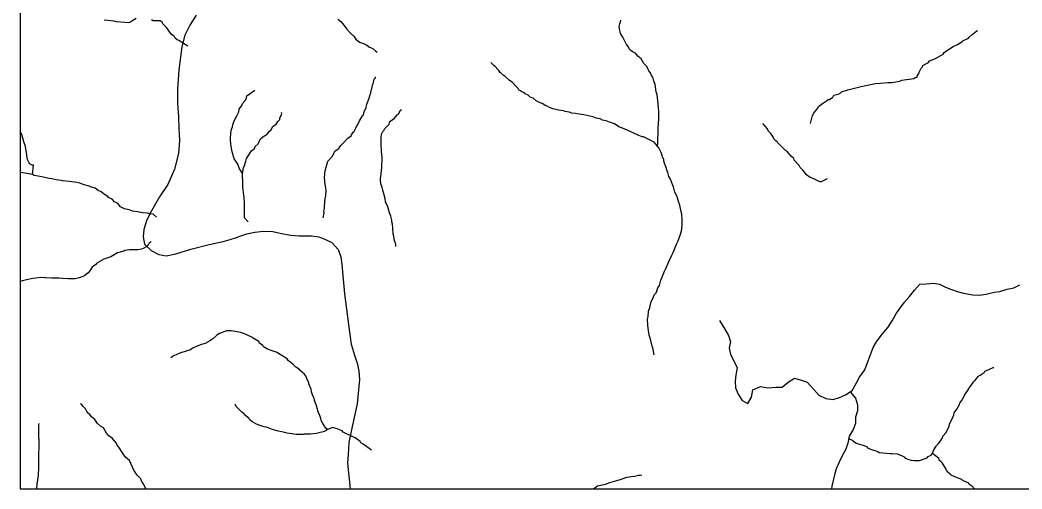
# Model space of a CAD drawing. Extents: x -10 to 158, y 8 to 33.
# Drawn here: x 2.1 to 5.456, y 14.1 to 15.67 of the extents above; entities that cross this region are included whole.
import ezdxf

# ---------------------------------------------------------------- set-up
doc = ezdxf.new("R2010")
doc.units = 0
for name, color, linetype in [('GM_X_Corporation', 7, 'Continuous'), ('GM_X_Minor_River', 7, 'Continuous'), ('GM_X_Rail_Line', 7, 'Continuous')]:
    doc.layers.add(name, color=color, linetype=linetype)

msp = doc.modelspace()

# ---------------------------------------------------------------- linework, layer by layer
at = {"layer": 'GM_X_Corporation'}
msp.add_lwpolyline([(5.7441, 17.4016), (5.3204, 17.3974), (4.9935, 17.4026), (4.6584, 17.4086), (4.4004, 17.4134), (4.4034, 17.9704), (4.4042, 18.3894), (4.0024, 18.3977), (3.4726, 18.3965), (3.3689, 18.3974), (3.3767, 18.6789), (3.3859, 18.705), (3.3893, 18.7211), (3.3872, 18.7823), (3.3779, 18.9242), (3.3711, 18.9532), (3.3709, 19.4089), (3.3147, 19.4093), (2.7824, 19.4152), (2.1, 19.4241), (2.1, 14.1), (8.9, 14.1)], dxfattribs=at)
at = {"layer": 'GM_X_Minor_River'}
for points in [[(2.4888, 15.6755), (2.4783, 15.6685), (2.4708, 15.6638), (2.4667, 15.6615), (2.4621, 15.6607), (2.4515, 15.6613), (2.4234, 15.6639), (2.4157, 15.6664), (2.3823, 15.67)], [(3.1647, 15.6733), (3.1747, 15.6654), (3.1845, 15.6525), (3.1947, 15.6396), (3.2068, 15.6262), (3.2174, 15.6156), (3.225, 15.6055), (3.2369, 15.5959), (3.2504, 15.5916), (3.2612, 15.5856), (3.2708, 15.5791), (3.2821, 15.5746), (3.2916, 15.5655), (3.2957, 15.5627)], [(2.6621, 15.582), (2.6313, 15.6018), (2.6264, 15.6032), (2.6191, 15.6088), (2.6159, 15.6156), (2.6078, 15.6219), (2.5907, 15.6452), (2.5784, 15.6568), (2.576, 15.6628), (2.5698, 15.6677), (2.5672, 15.6669), (2.5459, 15.6673), (2.5398, 15.6703)], [(4.2353, 15.2459), (4.2353, 15.2482), (4.2355, 15.2566), (4.2365, 15.2657), (4.2371, 15.295), (4.2373, 15.3056), (4.2385, 15.3269), (4.2391, 15.3342), (4.2391, 15.3551), (4.2389, 15.3657), (4.2384, 15.3744), (4.2365, 15.3995), (4.2334, 15.42), (4.231, 15.4294), (4.2268, 15.4537), (4.2232, 15.465), (4.2195, 15.4783), (4.2153, 15.4843), (4.2113, 15.493), (4.2055, 15.4997), (4.1996, 15.5145), (4.1895, 15.5249), (4.1801, 15.5404), (4.169, 15.5485), (4.1612, 15.5591), (4.1535, 15.5624), (4.1497, 15.5646), (4.1459, 15.5676), (4.1397, 15.5735), (4.1373, 15.58), (4.1315, 15.5875), (4.1189, 15.6131), (4.1111, 15.6252), (4.1074, 15.6407), (4.1069, 15.6483), (4.1083, 15.6574), (4.1108, 15.6635), (4.1124, 15.6699)], [(4.7474, 15.3235), (4.7536, 15.3503), (4.7588, 15.358), (4.7602, 15.3618), (4.7718, 15.3753), (4.7736, 15.381), (4.7871, 15.39), (4.8043, 15.4013), (4.8069, 15.404), (4.8107, 15.4044), (4.8224, 15.4122), (4.8253, 15.4179), (4.8397, 15.422), (4.8457, 15.4236), (4.8513, 15.4297), (4.8724, 15.4365), (4.917, 15.4475), (4.9537, 15.4557), (4.9598, 15.4558), (4.9643, 15.4577), (4.9802, 15.4591), (5.0064, 15.4607), (5.0201, 15.4613), (5.0466, 15.4655), (5.053, 15.4686), (5.0931, 15.4738), (5.098, 15.477), (5.1044, 15.4786), (5.1047, 15.4816), (5.1114, 15.4935), (5.1121, 15.4977), (5.1176, 15.5092), (5.122, 15.5138), (5.1235, 15.5173), (5.1427, 15.5282), (5.146, 15.5328), (5.1664, 15.5411), (5.1915, 15.556), (5.1949, 15.5613), (5.2162, 15.5761), (5.2253, 15.5812), (5.2396, 15.5879), (5.2557, 15.5976), (5.258, 15.6007), (5.2764, 15.609), (5.2786, 15.6124), (5.2902, 15.6221), (5.297, 15.6268), (5.2988, 15.6295), (5.3048, 15.6338), (5.3075, 15.6353)], [(3.7731, 15.4336), (3.7704, 15.4362), (3.7688, 15.4404), (3.7638, 15.4452), (3.7479, 15.4617), (3.7391, 15.4676), (3.7241, 15.4815), (3.7183, 15.4852), (3.7106, 15.4927), (3.7079, 15.4945), (3.7032, 15.5009), (3.6998, 15.5043), (3.6912, 15.514), (3.6866, 15.5177), (3.6774, 15.5267), (3.6765, 15.527)], [(3.115, 15.0073), (3.1181, 15.025), (3.118, 15.0299), (3.1197, 15.0391), (3.1196, 15.0467), (3.1218, 15.0725), (3.1247, 15.0821), (3.1246, 15.0866), (3.1249, 15.0939), (3.1248, 15.098), (3.1243, 15.1068), (3.1226, 15.1144), (3.1221, 15.1204), (3.1199, 15.1413), (3.1212, 15.155), (3.1217, 15.1653), (3.1314, 15.1973), (3.1448, 15.2131), (3.1551, 15.2315), (3.1672, 15.2393), (3.1686, 15.2424), (3.1749, 15.2501), (3.1802, 15.2559), (3.1981, 15.2744), (3.2093, 15.2818), (3.2104, 15.2852), (3.2159, 15.2941), (3.2185, 15.2971), (3.2222, 15.3029), (3.227, 15.3132), (3.23, 15.3179), (3.2365, 15.332), (3.2406, 15.3382), (3.2469, 15.3497), (3.2502, 15.3528), (3.2517, 15.3577), (3.2527, 15.3642), (3.2593, 15.3761), (3.2603, 15.3845), (3.2665, 15.4028), (3.269, 15.4089), (3.273, 15.4208), (3.2748, 15.425), (3.2765, 15.4353), (3.278, 15.4395), (3.2804, 15.4517), (3.2822, 15.4566), (3.2865, 15.4715), (3.2902, 15.4769), (3.2906, 15.4796)], [(2.8456, 15.1506), (2.8452, 15.1533), (2.8448, 15.1567), (2.8417, 15.1608), (2.8408, 15.1643), (2.8354, 15.1718), (2.829, 15.1876), (2.8248, 15.1944), (2.8173, 15.2057), (2.8121, 15.2254), (2.8093, 15.2329), (2.8055, 15.2553), (2.8049, 15.2682), (2.8051, 15.2769), (2.8073, 15.3013), (2.8121, 15.3124), (2.8124, 15.3189), (2.8174, 15.333), (2.8263, 15.3495), (2.8325, 15.3625), (2.8338, 15.372), (2.8431, 15.3836), (2.8449, 15.3908), (2.8535, 15.4005), (2.8572, 15.4051), (2.86, 15.4158), (2.8754, 15.427), (2.8863, 15.4356)], [(4.2236, 14.5495), (4.2188, 14.5729), (4.2172, 14.5786), (4.2118, 14.6013), (4.2066, 14.6153), (4.2036, 14.6388), (4.2023, 14.6483), (4.2019, 14.668), (4.2033, 14.6779), (4.2053, 14.6955), (4.2096, 14.7073), (4.2142, 14.7272), (4.2183, 14.7356), (4.2252, 14.7505), (4.2293, 14.7551), (4.2326, 14.7601), (4.233, 14.7632), (4.2366, 14.7731), (4.2414, 14.7816), (4.2456, 14.7987), (4.2497, 14.8072), (4.258, 14.8293), (4.2624, 14.8378), (4.2708, 14.8561), (4.2745, 14.8634), (4.2829, 14.8829), (4.2877, 14.8918), (4.299, 14.9193), (4.3045, 14.9308), (4.3128, 14.956), (4.3149, 14.9637), (4.3173, 14.9812), (4.318, 14.9861), (4.3177, 15.0021), (4.3159, 15.0195), (4.3142, 15.0275), (4.3093, 15.0498), (4.3065, 15.0585), (4.2996, 15.0812), (4.2933, 15.0933), (4.2885, 15.1119), (4.2849, 15.1194), (4.2782, 15.1372), (4.2731, 15.1462), (4.2698, 15.1591), (4.2674, 15.1647), (4.263, 15.1795), (4.2598, 15.1874), (4.2562, 15.1976), (4.2558, 15.2022), (4.2514, 15.2124), (4.2506, 15.2162), (4.2474, 15.2267), (4.2451, 15.2305), (4.2395, 15.2426), (4.2349, 15.2475), (4.224, 15.2606), (4.2175, 15.2643), (4.2057, 15.2698), (4.1945, 15.2757), (4.188, 15.279), (4.1839, 15.2793), (4.1785, 15.2815), (4.172, 15.2829), (4.1556, 15.291), (4.1456, 15.2951), (4.1238, 15.3061), (4.1055, 15.3127), (4.0912, 15.3227), (4.0741, 15.3278), (4.0626, 15.3329), (4.0508, 15.335), (4.0424, 15.3387), (4.0298, 15.3411), (4.0187, 15.3455), (4.0088, 15.348), (3.9886, 15.353), (3.9722, 15.3547), (3.9608, 15.3571), (3.9475, 15.3585), (3.9391, 15.3614), (3.9258, 15.3642), (3.9197, 15.366), (3.9029, 15.3684), (3.8896, 15.3712), (3.8846, 15.3723), (3.8766, 15.3756), (3.8732, 15.377), (3.8651, 15.3811), (3.8609, 15.3829), (3.849, 15.39), (3.8421, 15.3929), (3.8291, 15.3991), (3.8183, 15.4081), (3.8088, 15.4121), (3.8015, 15.4189), (3.7919, 15.4229), (3.7865, 15.4274), (3.7804, 15.4295), (3.7762, 15.4325), (3.7731, 15.4336)], [(3.3581, 14.9119), (3.3587, 14.9192), (3.3555, 14.9288), (3.3534, 14.9367), (3.3514, 14.9465), (3.3501, 14.9534), (3.3497, 14.9575), (3.3487, 14.9682), (3.3483, 14.9727), (3.3469, 14.9868), (3.3452, 14.9943), (3.3448, 14.9997), (3.3419, 15.0137), (3.3375, 15.0239), (3.3322, 15.0447), (3.3243, 15.0613), (3.323, 15.0727), (3.3153, 15.1003), (3.3125, 15.1094), (3.3089, 15.1219), (3.3071, 15.1355), (3.3071, 15.1382), (3.3074, 15.1424), (3.3081, 15.1454), (3.3117, 15.1762), (3.3123, 15.2097), (3.3108, 15.2302), (3.31, 15.2568), (3.3094, 15.2686), (3.3096, 15.2796), (3.3103, 15.2842), (3.311, 15.2876), (3.3146, 15.2971), (3.3187, 15.3006), (3.3213, 15.3071), (3.3362, 15.3218), (3.3387, 15.3302), (3.3537, 15.3415), (3.3626, 15.353), (3.3679, 15.355), (3.373, 15.3672), (3.3775, 15.3707)], [(2.8638, 14.994), (2.8515, 15.0075), (2.8518, 15.0132), (2.8521, 15.0181), (2.8519, 15.0272), (2.8521, 15.0394), (2.8523, 15.0478), (2.8522, 15.0554), (2.8507, 15.0759), (2.8494, 15.0834), (2.8467, 15.11), (2.8461, 15.121), (2.8455, 15.156), (2.8479, 15.175), (2.8515, 15.1834), (2.8566, 15.1972), (2.8583, 15.206), (2.8631, 15.2136), (2.8757, 15.2325), (2.8866, 15.2414), (2.888, 15.2467), (2.897, 15.256), (2.9058, 15.2721), (2.9133, 15.2786), (2.9272, 15.288), (2.9353, 15.298), (2.9398, 15.3015), (2.9472, 15.3134), (2.9577, 15.3208), (2.9632, 15.3304), (2.9696, 15.3373), (2.9706, 15.3419), (2.9754, 15.3534), (2.9765, 15.3572), (2.976, 15.3606)], [(4.8033, 15.1387), (4.7828, 15.1288), (4.7798, 15.1287), (4.7767, 15.1294), (4.7653, 15.1353), (4.758, 15.1379), (4.7465, 15.1423), (4.7338, 15.1516), (4.7315, 15.1553), (4.7214, 15.1677), (4.7125, 15.1763), (4.7094, 15.1824), (4.6931, 15.2007), (4.6915, 15.2064), (4.6834, 15.2135), (4.6761, 15.2221), (4.6706, 15.2285), (4.6641, 15.2337), (4.6522, 15.2442), (4.6433, 15.2528), (4.6379, 15.2584), (4.6367, 15.261), (4.6309, 15.2651), (4.6247, 15.2726), (4.6239, 15.2764), (4.6149, 15.2896), (4.606, 15.2989), (4.6029, 15.3061), (4.5875, 15.3236)], [(2.1422, 15.1525), (2.145, 15.1837), (2.1401, 15.1844), (2.1332, 15.1881), (2.1301, 15.1914), (2.1254, 15.2028), (2.1241, 15.2084), (2.1219, 15.2267), (2.119, 15.2388), (2.1185, 15.2467), (2.1122, 15.2618), (2.1064, 15.2865), (2.1, 15.2975)], [(2.5565, 15.0096), (2.5464, 15.0205), (2.5301, 15.0222), (2.527, 15.0233), (2.5099, 15.0249), (2.4936, 15.028), (2.4772, 15.0301), (2.465, 15.0344), (2.4501, 15.0376), (2.4367, 15.0443), (2.427, 15.0555), (2.4163, 15.0614), (2.4082, 15.0704), (2.3963, 15.0759), (2.3943, 15.0793), (2.3825, 15.086), (2.3717, 15.0953), (2.3614, 15.0997), (2.3517, 15.1068), (2.3346, 15.1111), (2.3315, 15.1137), (2.3147, 15.1183), (2.3006, 15.1238), (2.2907, 15.1256), (2.2652, 15.1293), (2.2424, 15.1313), (2.2389, 15.1327), (2.2207, 15.1347), (2.2066, 15.1379), (2.1971, 15.1393), (2.1727, 15.145), (2.1471, 15.1495), (2.1422, 15.1525), (2.1094, 15.1584), (2.1, 15.1593)], [(2.5394, 14.9274), (2.5322, 14.9226), (2.5293, 14.9165), (2.5229, 14.9111), (2.5124, 14.9056), (2.5063, 14.9028), (2.495, 14.9008), (2.4862, 14.901), (2.4752, 14.9004), (2.4661, 14.9003), (2.451, 14.8989), (2.448, 14.8966), (2.4261, 14.8905), (2.4043, 14.8777), (2.3809, 14.8693), (2.3572, 14.856), (2.3542, 14.851), (2.3415, 14.8429), (2.3337, 14.8298), (2.3281, 14.824), (2.3158, 14.8139), (2.3101, 14.8116), (2.2981, 14.8064), (2.2841, 14.8039), (2.281, 14.8035), (2.2617, 14.8032), (2.2431, 14.8048), (2.2313, 14.8054), (2.2062, 14.8061), (2.1865, 14.8066), (2.1834, 14.8073), (2.1671, 14.8078), (2.1531, 14.8061), (2.1428, 14.8044), (2.1213, 14.7999), (2.1088, 14.7966), (2.1, 14.7946)], [(4.4431, 14.6637), (4.4607, 14.6353), (4.4732, 14.6134), (4.4789, 14.5929), (4.4751, 14.5724), (4.4789, 14.5505), (4.4913, 14.5262), (4.5012, 14.505), (4.4978, 14.4826), (4.4951, 14.461), (4.4962, 14.4386), (4.5046, 14.4174), (4.5182, 14.3962), (4.5378, 14.3856), (4.5503, 14.4076), (4.5545, 14.4322), (4.5798, 14.4432), (4.604, 14.4383), (4.6312, 14.4413), (4.652, 14.4413), (4.6731, 14.4572), (4.6939, 14.4705), (4.7159, 14.4637), (4.7359, 14.4576), (4.7586, 14.4333), (4.7756, 14.4144), (4.7983, 14.403), (4.8232, 14.3996), (4.8447, 14.4064), (4.8644, 14.4155), (4.8867, 14.4292), (4.9011, 14.4553), (4.9117, 14.4743), (4.929, 14.4993), (4.9408, 14.5292), (4.9574, 14.5736), (4.968, 14.5929), (4.9869, 14.6183), (5.0077, 14.6422), (5.0209, 14.6634), (5.0353, 14.688), (5.0618, 14.7256), (5.0784, 14.7445), (5.0958, 14.765), (5.1132, 14.7851), (5.1351, 14.7873), (5.1593, 14.7889), (5.1797, 14.7851), (5.1997, 14.7752), (5.2194, 14.7676), (5.239, 14.7612), (5.2594, 14.7551), (5.2912, 14.7498), (5.3127, 14.7483), (5.3358, 14.7525), (5.3623, 14.7585), (5.3815, 14.7612), (5.4057, 14.7691), (5.4288, 14.7733), (5.4488, 14.7832)], [(3.1296, 14.2993), (3.1256, 14.3029), (3.1194, 14.3101), (3.1186, 14.3127), (3.1139, 14.3187), (3.1084, 14.3293), (3.1075, 14.3361), (3.1048, 14.3425), (3.0976, 14.361), (3.0967, 14.3675), (3.0924, 14.3784), (3.0864, 14.3974), (3.0855, 14.4034), (3.0792, 14.4147), (3.0756, 14.4257), (3.0747, 14.4337), (3.0676, 14.4514), (3.0667, 14.4563), (3.0628, 14.4646), (3.0581, 14.4752), (3.0569, 14.479), (3.0511, 14.485), (3.0464, 14.4898), (3.0368, 14.4977), (3.0352, 14.5011), (3.0241, 14.5077), (3.0145, 14.5163), (2.9975, 14.5305), (2.9948, 14.5358), (2.9798, 14.5443), (2.9656, 14.5532), (2.9606, 14.5565), (2.9412, 14.5631), (2.9289, 14.5678), (2.9159, 14.5763), (2.9131, 14.5805), (2.9016, 14.5883), (2.8992, 14.5939), (2.8789, 14.6058), (2.8774, 14.6084), (2.8682, 14.6117), (2.8578, 14.6176), (2.8449, 14.622), (2.8384, 14.6238), (2.8269, 14.6266), (2.8068, 14.6297), (2.792, 14.6291), (2.7678, 14.62), (2.7592, 14.6149), (2.7555, 14.6111), (2.7461, 14.6026), (2.7382, 14.5971), (2.7254, 14.5905), (2.7232, 14.5878), (2.7073, 14.5833), (2.6949, 14.5793), (2.6783, 14.5715), (2.6731, 14.5683), (2.6682, 14.5652), (2.6599, 14.5621), (2.6357, 14.5548), (2.615, 14.5454), (2.6124, 14.5442), (2.6097, 14.5419), (2.6045, 14.5395)], [(4.8754, 14.2688), (4.8827, 14.2656), (4.8865, 14.2634), (4.8954, 14.257), (4.9011, 14.2537), (4.9107, 14.2497), (4.924, 14.2465), (4.9366, 14.2406), (4.9382, 14.2376), (4.9482, 14.2328), (4.9726, 14.2256), (4.9768, 14.2222), (5.0144, 14.219), (5.0186, 14.2183), (5.0372, 14.2175), (5.0468, 14.2142), (5.0541, 14.2109), (5.0629, 14.2061), (5.0648, 14.2035), (5.0767, 14.1991), (5.0843, 14.1962), (5.095, 14.1948), (5.112, 14.1951), (5.1381, 14.2039), (5.1414, 14.2085), (5.152, 14.2136), (5.156, 14.2201), (5.1567, 14.2235), (5.1608, 14.2308), (5.1685, 14.2427), (5.1696, 14.2458), (5.176, 14.252), (5.1804, 14.2581), (5.1893, 14.2708), (5.1907, 14.2769), (5.2012, 14.2889), (5.2118, 14.3103), (5.2132, 14.3183), (5.2227, 14.3371), (5.2275, 14.3478), (5.2285, 14.3554), (5.2374, 14.3666), (5.2462, 14.3827), (5.2473, 14.3873), (5.2528, 14.3953), (5.2573, 14.403), (5.2632, 14.413), (5.2639, 14.4164), (5.2687, 14.4218), (5.2772, 14.4349), (5.2787, 14.4391), (5.2846, 14.4456), (5.2924, 14.456), (5.2931, 14.4595), (5.2991, 14.4645), (5.3066, 14.4726), (5.308, 14.476), (5.3155, 14.4807), (5.329, 14.4904), (5.3313, 14.4939), (5.3444, 14.4994), (5.3591, 14.5061), (5.3618, 14.5069)], [(4.8804, 14.4253), (4.898, 14.4042), (4.9048, 14.3818), (4.9052, 14.3613), (4.8977, 14.3409), (4.8977, 14.3189), (4.8908, 14.2996), (4.8772, 14.2768), (4.8719, 14.2537), (4.8655, 14.2329), (4.8549, 14.2128), (4.8432, 14.19), (4.8338, 14.1677), (4.8281, 14.1468), (4.8228, 14.1279), (4.8186, 14.1089), (4.8179, 14.1)], [(2.5211, 14.1), (2.5197, 14.1027), (2.5138, 14.1166), (2.5107, 14.1196), (2.5088, 14.1222), (2.5068, 14.1272), (2.504, 14.134), (2.492, 14.1459), (2.4815, 14.1629), (2.4665, 14.1953), (2.453, 14.2061), (2.4449, 14.2178), (2.4308, 14.2396), (2.4258, 14.2464), (2.4218, 14.2543), (2.4087, 14.27), (2.3971, 14.2782), (2.3898, 14.2872), (2.3796, 14.3045), (2.37, 14.3101), (2.3592, 14.319), (2.3506, 14.333), (2.3449, 14.3367), (2.3391, 14.3419), (2.3337, 14.3494), (2.3294, 14.3528), (2.3236, 14.3588), (2.3189, 14.3686), (2.31, 14.3772), (2.3065, 14.3832), (2.303, 14.385)], [(3.2775, 14.2302), (3.2491, 14.2494), (3.2414, 14.2546), (3.2391, 14.2587), (3.2225, 14.271), (3.2126, 14.2754), (3.1824, 14.2898), (3.1789, 14.2947), (3.1617, 14.3009), (3.146, 14.3056), (3.1328, 14.3004), (3.1185, 14.2926), (3.1102, 14.2898), (3.1008, 14.2874), (3.0932, 14.2857), (3.0819, 14.2844), (3.0728, 14.2835), (3.0519, 14.2832), (3.0485, 14.2827), (3.028, 14.2824), (3.0246, 14.2827), (3.0025, 14.2858), (2.9941, 14.2872), (2.9766, 14.2907), (2.9648, 14.294), (2.9533, 14.2968), (2.9419, 14.3001), (2.9254, 14.307), (2.9178, 14.3084), (2.901, 14.3131), (2.8915, 14.3171), (2.8761, 14.326), (2.8681, 14.3327), (2.8665, 14.3369), (2.8522, 14.3477), (2.851, 14.3515), (2.8433, 14.3574), (2.831, 14.3694), (2.824, 14.3765), (2.8213, 14.3814), (2.8193, 14.3844)], [(2.1568, 14.1), (2.1577, 14.1171), (2.1598, 14.1289), (2.1622, 14.1464), (2.1632, 14.1708), (2.1631, 14.1788), (2.1624, 14.1993), (2.163, 14.2092), (2.1631, 14.2251), (2.1637, 14.232), (2.1643, 14.2426), (2.164, 14.2593), (2.1639, 14.2662), (2.1634, 14.2696), (2.1628, 14.2829), (2.1624, 14.3053), (2.1628, 14.3087), (2.1631, 14.3144), (2.1641, 14.3194)], [(5.156, 14.2201), (5.1764, 14.2037), (5.1777, 14.198), (5.1838, 14.1932), (5.1846, 14.1905), (5.1881, 14.186), (5.1912, 14.1808), (5.1948, 14.1751), (5.2006, 14.1668), (5.2014, 14.1634), (5.2053, 14.1582), (5.208, 14.1559), (5.2138, 14.1515), (5.2153, 14.1481), (5.2291, 14.1418), (5.2528, 14.1331), (5.2559, 14.1293), (5.2762, 14.1209), (5.2781, 14.1171), (5.2874, 14.1104), (5.2966, 14.1007), (5.2969, 14.1)], [(4.0204, 14.1), (4.0343, 14.1101), (4.0603, 14.1162), (4.0754, 14.1218), (4.0992, 14.1286), (4.1023, 14.129), (4.1106, 14.1322), (4.1317, 14.139), (4.1476, 14.1415), (4.1574, 14.1432), (4.1714, 14.1461), (4.1771, 14.1465), (4.1821, 14.147)]]:
    msp.add_lwpolyline(points, dxfattribs=at)
at = {"layer": 'GM_X_Rail_Line'}
msp.add_lwpolyline([(2.6897, 15.686), (2.6691, 15.6527), (2.6521, 15.6195), (2.6417, 15.5803), (2.6321, 15.5035), (2.6277, 15.4385), (2.6277, 15.3891), (2.6307, 15.347), (2.6314, 15.3071), (2.6338, 15.2666), (2.6311, 15.2233), (2.6176, 15.171), (2.5946, 15.1192), (2.5676, 15.0777), (2.5405, 15.0317), (2.5245, 15.0005), (2.5151, 14.969), (2.5125, 14.9446), (2.517, 14.9195), (2.5387, 14.8987), (2.5653, 14.8844), (2.589, 14.8802), (2.622, 14.8877), (2.672, 14.9028), (2.7339, 14.9183), (2.7803, 14.9282), (2.8039, 14.9354), (2.8255, 14.942), (2.8394, 14.9476), (2.8594, 14.954), (2.8867, 14.9599), (2.9155, 14.9629), (2.9465, 14.9621), (2.9709, 14.9562), (3.0063, 14.9496), (3.0351, 14.9474), (3.0587, 14.9474), (3.0764, 14.9474), (3.1004, 14.9436), (3.1225, 14.9355), (3.1441, 14.9255), (3.1652, 14.9022), (3.1742, 14.8771), (3.1774, 14.8515), (3.1863, 14.7538), (3.2036, 14.6249), (3.2088, 14.5847), (3.2214, 14.5451), (3.2286, 14.5207), (3.2348, 14.4957), (3.237, 14.4663), (3.2335, 14.4318), (3.2291, 14.3852), (3.2188, 14.3387), (3.2076, 14.2874), (3.2013, 14.256), (3.1988, 14.2159), (3.1966, 14.1865), (3.2057, 14.1)], dxfattribs=at)

doc.saveas('drawing.dxf')
